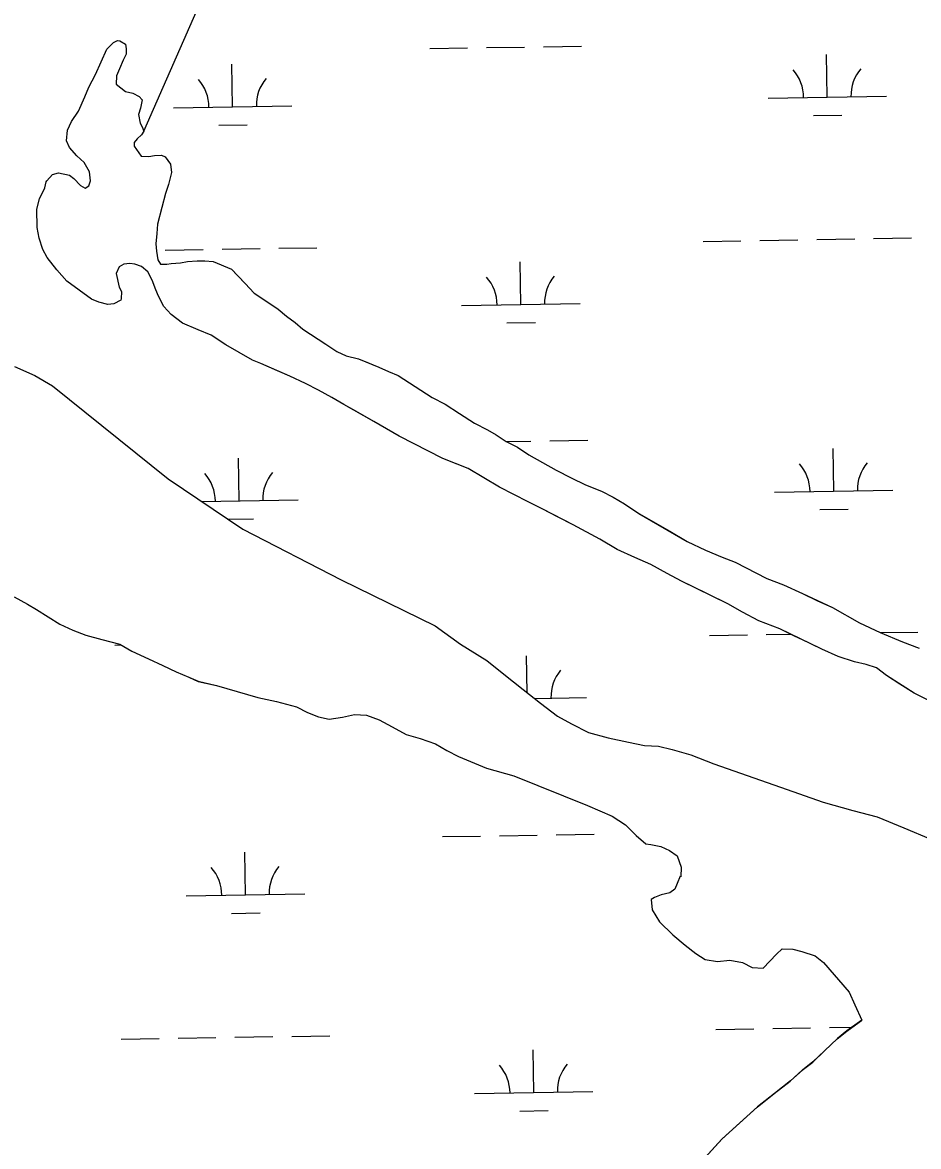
# Model space of a CAD drawing. Extents: x 3855477 to 3893699, y 299188 to 325115.
# Drawn here: x 3882289 to 3883045, y 309696 to 310645 of the extents above; entities that cross this region are included whole.
import ezdxf

# ---------------------------------------------------------------- set-up
doc = ezdxf.new("R2010")
doc.units = 0
doc.layers.add('V-TOPO-SHOR', color=7, linetype='Continuous')
doc.layers.add('V-WETL-SWMP', color=7, linetype='Continuous')

msp = doc.modelspace()

# ---------------------------------------------------------------- linework, layer by layer
at = {"layer": 'V-TOPO-SHOR'}
for points in [[(3882391.28, 310553.58), (3882725.59, 311314.34), (3882937.26, 311964.46), (3883133.8, 312463.39), (3883421.07, 312977.44), (3883451.3, 313053.03), (3883451.3, 313098.39), (3883436.19, 313143.75), (3883421.07, 313173.98), (3883390.83, 313234.46), (3883345.47, 313279.82), (3883269.88, 313279.82), (3883194.28, 313294.94), (3883133.8, 313340.29), (3883118.69, 313355.41)], [(3882977.12, 310109.95), (3882963.51, 310116.08), (3882951.84, 310121.78), (3882939.79, 310127.49), (3882928.12, 310133.19), (3882910.2, 310140.18), (3882896.61, 310147.49), (3882884.18, 310154.38), (3882867.46, 310162.53), (3882854.24, 310169.05), (3882844.91, 310173.53), (3882832.87, 310180.02), (3882819.28, 310187.72), (3882805.65, 310193.46), (3882790.87, 310200.4), (3882776.12, 310208.9), (3882753.59, 310221.07), (3882740.38, 310227.98), (3882727.94, 310234.48), (3882715.5, 310240.59), (3882691.4, 310252.79), (3882678.21, 310260.88), (3882665.02, 310268.57), (3882655.67, 310272.27), (3882643.6, 310277.19), (3882606.67, 310295.9), (3882585.33, 310308.45), (3882570.18, 310316.96), (3882560.09, 310322.63), (3882550, 310328.7), (3882538.73, 310334.79), (3882527.85, 310340.47), (3882514.63, 310346.6), (3882504.12, 310351.1), (3882490.11, 310357.24), (3882483.1, 310360.11), (3882460.58, 310373.07), (3882448.18, 310381.14), (3882437.27, 310385.65), (3882424.04, 310391.38), (3882414.37, 310398.62), (3882408.21, 310405.4), (3882403.67, 310414.11), (3882401.41, 310419.64), (3882398.42, 310427.54), (3882394.62, 310434.67), (3882389.21, 310439.08), (3882383.76, 310441.14), (3882379.45, 310441.61), (3882374.35, 310441.31), (3882370.38, 310439.03), (3882367.92, 310433.19), (3882370.46, 310421.77), (3882372.36, 310418.2), (3882372.25, 310411.93), (3882371.83, 310410.76), (3882365.89, 310407.73), (3882360.78, 310407.04), (3882353.37, 310409.13), (3882347.14, 310411.6), (3882326.23, 310426.88), (3882317.77, 310436.45), (3882309.73, 310446.79), (3882305.93, 310453.53), (3882302.96, 310462.99), (3882301.16, 310472.05), (3882301.05, 310487.74), (3882303.17, 310496.33), (3882307.65, 310505.66), (3882308.92, 310510.74), (3882309.33, 310511.52), (3882314.13, 310516.92), (3882319.25, 310518.4), (3882328.63, 310516.27), (3882332.11, 310513.46), (3882337.89, 310507.47), (3882341.77, 310505.44), (3882344.95, 310507.35), (3882346.2, 310511.64), (3882345.55, 310519.1), (3882340.99, 310527.03), (3882334.81, 310532.63), (3882328.67, 310539.8), (3882326.02, 310545.34), (3882326.97, 310554.35), (3882330.24, 310561.74), (3882336.27, 310570.26), (3882341.59, 310582.32), (3882344.88, 310590.5), (3882350.57, 310601.38), (3882359.98, 310622.79), (3882365.56, 310628.18), (3882369.13, 310630.07), (3882371.08, 310629.65), (3882375.74, 310626.82), (3882376.45, 310622.88), (3882376.37, 310618.57), (3882373.93, 310613.51), (3882370.66, 310606.12), (3882368.2, 310600.28), (3882368.07, 310593.22)], [(3882368.07, 310593.22), (3882375.8, 310586.8), (3882382.05, 310585.52), (3882387.49, 310582.67), (3882389.79, 310579.89), (3882388.49, 310572.85), (3882386.82, 310567.39), (3882388.27, 310560.3), (3882389.78, 310557.14), (3882391.28, 310553.58), (3882389.26, 310550.48), (3882385.67, 310547.01), (3882383.26, 310543.92), (3882383.2, 310540.78), (3882388.94, 310532.44), (3882395.6, 310531.93), (3882400.32, 310533.02), (3882406.21, 310533.3), (3882409.32, 310531.68), (3882413.92, 310525.71), (3882414.58, 310518.64), (3882412.04, 310508.49), (3882409.54, 310500.69), (3882406.59, 310488.97), (3882402.8, 310474.92), (3882402.27, 310467.09), (3882401.33, 310458.47), (3882402, 310452.19), (3882403.04, 310444.71), (3882405.33, 310441.14), (3882410.82, 310441.04), (3882414.36, 310441.76), (3882422.22, 310442.41), (3882428.12, 310443.48), (3882436.37, 310444.11), (3882442.65, 310444), (3882449.7, 310443.48), (3882465.27, 310436.92), (3882470.27, 310431.73), (3882476.82, 310424.94), (3882484.51, 310416.57), (3882494.2, 310410.12), (3882504.67, 310403.26), (3882511.62, 310397.25), (3882518.98, 310392.02), (3882525.54, 310386.41), (3882544.92, 310373.51), (3882554.23, 310367.45), (3882562.01, 310363.78), (3882572.55, 310361.24), (3882581.51, 310357.55), (3882589.69, 310354.26), (3882597.86, 310350.59), (3882606.04, 310347.3), (3882634.73, 310328.74), (3882645.6, 310323.05), (3882657.62, 310314.99), (3882670.42, 310306.91), (3882681.3, 310301.22), (3882688.68, 310297.17), (3882697.2, 310291.52), (3882706.53, 310286.64), (3882716.22, 310280.2), (3882739.13, 310267.23), (3882751.95, 310260.72), (3882764.01, 310255.01), (3882777.64, 310249.66), (3882787.35, 310244.39), (3882797.06, 310238.73), (3882809.07, 310230.66), (3882835.08, 310215.68), (3882849.83, 310207.17), (3882865.39, 310199.83), (3882879.4, 310193.7), (3882890.31, 310189.58), (3882917.12, 310175.76), (3882931.15, 310170.4), (3882947.1, 310163.05), (3882959.15, 310157.35), (3882972.38, 310151.22), (3882995.29, 310138.26), (3883012.79, 310130.1), (3883031.48, 310122.3), (3883045.5, 310116.95)], [(3882282.08, 310354.9), (3882299.35, 310347.24), (3882314.27, 310338.46), (3882411.88, 310259.91), (3882474.73, 310217.39), (3882557.71, 310174.7), (3882637.07, 310135.74), (3882658.64, 310120.27), (3882680.83, 310106.52), (3882695.13, 310095.04), (3882711.52, 310081.98), (3882726.02, 310070.7), (3882740.32, 310059.61), (3882752.19, 310053.01), (3882766.57, 310045.79), (3882783.12, 310041.43), (3882800.27, 310037.64), (3882813.75, 310034.88), (3882825.74, 310034.28), (3882837.1, 310031.56), (3882852.87, 310027.02), (3882872.27, 310019.32), (3882928.58, 309999.74), (3882964.51, 309986.9), (3882989.72, 309979.87), (3883010.13, 309974.67), (3883032.59, 309965.36), (3883055.43, 309955.86)], [(3882281.89, 310160.46), (3882293.19, 310154.07), (3882300.84, 310149.67), (3882310.59, 310143.5), (3882320.54, 310137.32), (3882331.47, 310132.29), (3882342.22, 310127.84), (3882355.89, 310124.31), (3882371.1, 310120.36), (3882381.24, 310114.37), (3882395.24, 310108.12), (3882407.33, 310102.49), (3882418.64, 310097.07), (3882429.2, 310092.62), (3882437.06, 310089), (3882452.66, 310085.43), (3882487.48, 310075.32), (3882503.28, 310071.94), (3882520.02, 310067.38), (3882529.42, 310062.77), (3882538.64, 310059.11), (3882547.69, 310057.02), (3882558.94, 310058.75), (3882569.03, 310060.89), (3882579.27, 310060.32), (3882590.03, 310056.45), (3882600.75, 310050.45), (3882612.63, 310044.24), (3882624.37, 310040.74), (3882637.44, 310036.25), (3882647, 310030.47), (3882656.78, 310025.65), (3882666.95, 310021.21), (3882680.39, 310015.75), (3882703.48, 310009.14), (3882765.68, 309984.04), (3882786.41, 309975.15), (3882797.89, 309967.98), (3882806.81, 309958.92), (3882814.81, 309951.82), (3882819.24, 309951.16), (3882827.72, 309949.46), (3882834.82, 309946.23), (3882841.5, 309941.66), (3882844.62, 309932.13)], [(3883052.56, 310073.29), (3883041.28, 310078.98), (3883029.26, 310086.65), (3883018.02, 310093.91), (3883009.51, 310100.34), (3883000.93, 310103.25), (3882991.16, 310105.38), (3882977.12, 310109.95)], [(3882844.62, 309932.13), (3882844.48, 309924.01), (3882843.9, 309924.41), (3882841.47, 309918.46), (3882839.45, 309913.46), (3882835.33, 309910.45), (3882827.96, 309908.84), (3882822.31, 309906.62), (3882819.56, 309904.73), (3882820.37, 309896.02), (3882826.38, 309885.85), (3882837.59, 309875.01), (3882848.07, 309866.31), (3882857.03, 309859.19), (3882864.87, 309854.21), (3882875.29, 309852.48), (3882885.75, 309853.64), (3882896.54, 309851.51), (3882904.78, 309847.3), (3882913.87, 309846.95), (3882925.29, 309858.73), (3882930.02, 309863.28), (3882938.91, 309862.93), (3882946.61, 309861.05), (3882957.76, 309857.17), (3882965.01, 309851.63), (3882986.41, 309826.68), (3882991.44, 309815.76), (3882997.19, 309802.88)], [(3882864.35, 309686.53), (3882879.14, 309702.51), (3882908.83, 309729.63), (3882923.35, 309740.97), (3882936.69, 309751.56), (3882946.92, 309760.66), (3882955.74, 309767.46), (3882965.58, 309776.95), (3882976.41, 309787.2), (3882984.45, 309793.63), (3882996.94, 309802.7)]]:
    msp.add_lwpolyline(points, dxfattribs=at)
at = {"layer": 'V-WETL-SWMP'}
for p, q in [((3882359.98, 310622.79), (3882365.56, 310628.18)), ((3882365.56, 310628.18), (3882369.13, 310630.07)), ((3882369.13, 310630.07), (3882371.08, 310629.65)), ((3882371.08, 310629.65), (3882375.74, 310626.82)), ((3882350.57, 310601.38), (3882359.98, 310622.79)), ((3882376.37, 310618.57), (3882373.93, 310613.51)), ((3882375.74, 310626.82), (3882376.45, 310622.88)), ((3882376.45, 310622.88), (3882376.37, 310618.57)), ((3882632.52, 310623.16), (3882664.52, 310623.68)), ((3882680.52, 310623.95), (3882712.51, 310624.47)), ((3882728.51, 310624.73), (3882760.51, 310625.25)), ((3882373.93, 310613.51), (3882370.66, 310606.12)), ((3882466.24, 310574.02), (3882465.65, 310610.01)), ((3882968.08, 310582.19), (3882967.49, 310618.19)), ((3882344.88, 310590.5), (3882350.57, 310601.38)), ((3882368.2, 310600.28), (3882368.07, 310593.22)), ((3882370.66, 310606.12), (3882368.2, 310600.28)), ((3882341.59, 310582.32), (3882344.88, 310590.5)), ((3882368.07, 310593.22), (3882375.8, 310586.81)), ((3882336.28, 310570.26), (3882341.59, 310582.32)), ((3882375.8, 310586.81), (3882382.05, 310585.52)), ((3882382.05, 310585.52), (3882387.49, 310582.67)), ((3882387.49, 310582.67), (3882389.8, 310579.88)), ((3882918.09, 310581.38), (3883018.07, 310583.01)), ((3882388.49, 310572.85), (3882386.82, 310567.39)), ((3882389.8, 310579.88), (3882388.49, 310572.85)), ((3882416.25, 310573.2), (3882516.23, 310574.83)), ((3882326.97, 310554.35), (3882330.24, 310561.74)), ((3882330.24, 310561.74), (3882336.28, 310570.26)), ((3882386.82, 310567.39), (3882388.26, 310560.3)), ((3882956.33, 310566.57), (3882980.33, 310566.96)), ((3882326.02, 310545.34), (3882326.97, 310554.35)), ((3882388.26, 310560.3), (3882389.78, 310557.13)), ((3882391.28, 310553.58), (3882389.26, 310550.48)), ((3882389.78, 310557.13), (3882391.28, 310553.58)), ((3882454.49, 310558.39), (3882478.49, 310558.78)), ((3882328.67, 310539.8), (3882326.02, 310545.34)), ((3882383.26, 310543.92), (3882383.2, 310540.78)), ((3882385.67, 310547.01), (3882383.26, 310543.92)), ((3882389.26, 310550.48), (3882385.67, 310547.01)), ((3882334.81, 310532.63), (3882328.67, 310539.8)), ((3882383.2, 310540.78), (3882388.94, 310532.44)), ((3882400.32, 310533.02), (3882406.21, 310533.3)), ((3882406.21, 310533.3), (3882409.32, 310531.68)), ((3882340.99, 310527.03), (3882334.81, 310532.63)), ((3882345.55, 310519.1), (3882340.99, 310527.03)), ((3882388.94, 310532.44), (3882395.6, 310531.93)), ((3882395.6, 310531.93), (3882400.32, 310533.02)), ((3882409.32, 310531.68), (3882413.92, 310525.71)), ((3882413.92, 310525.71), (3882414.58, 310518.64)), ((3882309.33, 310511.52), (3882314.13, 310516.92)), ((3882314.13, 310516.92), (3882319.26, 310518.4)), ((3882319.26, 310518.4), (3882328.63, 310516.27)), ((3882328.63, 310516.27), (3882332.11, 310513.46)), ((3882346.2, 310511.64), (3882345.55, 310519.1)), ((3882414.58, 310518.64), (3882412.04, 310508.49)), ((3882303.17, 310496.33), (3882307.65, 310505.67)), ((3882307.65, 310505.67), (3882308.92, 310510.74)), ((3882308.92, 310510.74), (3882309.33, 310511.52)), ((3882332.11, 310513.46), (3882337.89, 310507.47)), ((3882337.89, 310507.47), (3882341.77, 310505.44)), ((3882341.77, 310505.44), (3882344.95, 310507.35)), ((3882344.95, 310507.35), (3882346.2, 310511.64)), ((3882412.04, 310508.49), (3882409.55, 310500.69)), ((3882301.05, 310487.74), (3882303.17, 310496.33)), ((3882409.55, 310500.69), (3882406.59, 310488.97)), ((3882301.16, 310472.05), (3882301.05, 310487.74)), ((3882406.59, 310488.97), (3882402.8, 310474.92)), ((3882302.96, 310463), (3882301.16, 310472.05)), ((3882402.27, 310467.08), (3882401.33, 310458.47)), ((3882402.8, 310474.92), (3882402.27, 310467.08)), ((3882305.92, 310453.53), (3882302.96, 310463)), ((3882401.33, 310458.47), (3882402, 310452.18)), ((3882863.21, 310460.4), (3882895.2, 310460.92)), ((3882911.2, 310461.18), (3882943.2, 310461.7)), ((3882959.19, 310461.96), (3882991.19, 310462.48)), ((3883007.19, 310462.74), (3883039.18, 310463.27)), ((3882309.73, 310446.79), (3882305.92, 310453.53)), ((3882402, 310452.18), (3882403.04, 310444.71)), ((3882409.36, 310453), (3882441.35, 310453.53)), ((3882457.35, 310453.79), (3882489.35, 310454.31)), ((3882505.35, 310454.57), (3882537.34, 310455.09)), ((3882317.78, 310436.45), (3882309.73, 310446.79)), ((3882370.38, 310439.03), (3882367.92, 310433.19)), ((3882374.35, 310441.31), (3882370.38, 310439.03)), ((3882379.45, 310441.61), (3882374.35, 310441.31)), ((3882383.76, 310441.14), (3882379.45, 310441.61)), ((3882389.21, 310439.08), (3882383.76, 310441.14)), ((3882394.62, 310434.67), (3882389.21, 310439.08)), ((3882403.04, 310444.71), (3882405.33, 310441.14)), ((3882405.33, 310441.14), (3882410.82, 310441.04)), ((3882410.82, 310441.04), (3882414.36, 310441.76)), ((3882414.36, 310441.76), (3882422.22, 310442.4)), ((3882422.22, 310442.4), (3882428.12, 310443.47)), ((3882428.12, 310443.47), (3882436.37, 310444.11)), ((3882436.37, 310444.11), (3882442.65, 310444)), ((3882442.65, 310444), (3882449.7, 310443.48)), ((3882449.7, 310443.48), (3882465.27, 310436.92)), ((3882709.46, 310407.15), (3882708.87, 310443.14)), ((3882326.23, 310426.88), (3882317.78, 310436.45)), ((3882367.92, 310433.19), (3882370.46, 310421.77)), ((3882398.42, 310427.54), (3882394.62, 310434.67)), ((3882465.27, 310436.92), (3882476.82, 310424.94)), ((3882347.14, 310411.6), (3882326.23, 310426.88)), ((3882370.46, 310421.77), (3882372.36, 310418.2)), ((3882401.41, 310419.64), (3882398.42, 310427.54)), ((3882403.67, 310414.11), (3882401.41, 310419.64)), ((3882476.82, 310424.94), (3882484.51, 310416.57)), ((3882353.37, 310409.13), (3882347.14, 310411.6)), ((3882371.83, 310410.76), (3882365.89, 310407.73)), ((3882372.25, 310411.93), (3882371.83, 310410.76)), ((3882372.36, 310418.2), (3882372.25, 310411.93)), ((3882408.22, 310405.39), (3882403.67, 310414.11)), ((3882484.51, 310416.57), (3882504.67, 310403.26)), ((3882360.78, 310407.04), (3882353.37, 310409.13)), ((3882365.89, 310407.73), (3882360.78, 310407.04)), ((3882414.37, 310398.62), (3882408.22, 310405.39)), ((3882504.67, 310403.26), (3882511.62, 310397.25)), ((3882659.47, 310406.33), (3882759.45, 310407.96)), ((3882424.04, 310391.38), (3882414.37, 310398.62)), ((3882437.28, 310385.65), (3882424.04, 310391.38)), ((3882511.62, 310397.25), (3882518.98, 310392.02)), ((3882518.98, 310392.02), (3882525.55, 310386.41)), ((3882697.71, 310391.52), (3882721.71, 310391.91)), ((3882448.18, 310381.14), (3882437.28, 310385.65)), ((3882525.55, 310386.41), (3882544.93, 310373.51)), ((3882460.58, 310373.07), (3882448.18, 310381.14)), ((3882483.1, 310360.11), (3882460.58, 310373.07)), ((3882544.93, 310373.51), (3882554.23, 310367.45)), ((3882554.23, 310367.45), (3882562.01, 310363.78)), ((3882562.01, 310363.78), (3882572.55, 310361.24)), ((3882282.08, 310354.9), (3882299.35, 310347.24)), ((3882490.11, 310357.24), (3882483.1, 310360.11)), ((3882514.63, 310346.6), (3882490.11, 310357.24)), ((3882572.55, 310361.24), (3882589.69, 310354.26)), ((3882589.69, 310354.26), (3882597.86, 310350.58)), ((3882299.35, 310347.24), (3882314.27, 310338.46)), ((3882527.85, 310340.47), (3882514.63, 310346.6)), ((3882597.86, 310350.58), (3882606.03, 310347.3)), ((3882606.03, 310347.3), (3882634.72, 310328.74)), ((3882314.27, 310338.46), (3882411.88, 310259.91)), ((3882538.73, 310334.79), (3882527.85, 310340.47)), ((3882550, 310328.7), (3882538.73, 310334.79)), ((3882560.09, 310322.63), (3882550, 310328.7)), ((3882634.72, 310328.74), (3882645.6, 310323.05)), ((3882585.33, 310308.45), (3882560.09, 310322.63)), ((3882645.6, 310323.05), (3882657.62, 310314.99)), ((3882657.62, 310314.99), (3882670.42, 310306.91)), ((3882606.67, 310295.9), (3882585.33, 310308.45)), ((3882670.42, 310306.91), (3882681.3, 310301.22)), ((3882643.6, 310277.19), (3882606.67, 310295.9)), ((3882681.3, 310301.22), (3882688.68, 310297.17)), ((3882688.68, 310297.17), (3882697.2, 310291.52)), ((3882697.2, 310291.52), (3882706.53, 310286.64)), ((3882697.24, 310291.5), (3882717.93, 310291.84)), ((3882706.53, 310286.64), (3882716.22, 310280.19)), ((3882733.93, 310292.1), (3882765.93, 310292.62)), ((3882471.66, 310241.39), (3882471.07, 310277.38)), ((3882665.02, 310268.57), (3882643.6, 310277.19)), ((3882716.22, 310280.19), (3882739.13, 310267.23)), ((3882973.5, 310249.56), (3882972.91, 310285.56)), ((3882678.21, 310260.88), (3882665.02, 310268.57)), ((3882411.88, 310259.91), (3882474.74, 310217.39)), ((3882691.4, 310252.79), (3882678.21, 310260.88)), ((3882739.13, 310267.23), (3882751.95, 310260.72)), ((3882751.95, 310260.72), (3882764.01, 310255.01)), ((3882715.5, 310240.59), (3882691.4, 310252.79)), ((3882764.01, 310255.01), (3882777.64, 310249.66)), ((3882777.64, 310249.66), (3882787.35, 310244.39)), ((3882923.51, 310248.75), (3883023.49, 310250.38)), ((3882440.02, 310240.87), (3882521.65, 310242.2)), ((3882727.94, 310234.48), (3882715.5, 310240.59)), ((3882787.35, 310244.39), (3882797.06, 310238.72)), ((3882753.59, 310221.07), (3882727.94, 310234.48)), ((3882797.06, 310238.72), (3882809.07, 310230.66)), ((3882809.07, 310230.66), (3882849.83, 310207.17)), ((3882961.75, 310233.94), (3882985.75, 310234.33)), ((3882462.3, 310225.8), (3882483.91, 310226.15)), ((3882776.12, 310208.9), (3882753.59, 310221.07)), ((3882474.74, 310217.39), (3882557.71, 310174.69)), ((3882790.87, 310200.39), (3882776.12, 310208.9)), ((3882849.83, 310207.17), (3882865.39, 310199.83)), ((3882805.65, 310193.46), (3882790.87, 310200.39)), ((3882819.28, 310187.72), (3882805.65, 310193.46)), ((3882865.39, 310199.83), (3882879.4, 310193.7)), ((3882879.4, 310193.7), (3882890.31, 310189.58)), ((3882832.87, 310180.02), (3882819.28, 310187.72)), ((3882890.31, 310189.58), (3882917.12, 310175.76)), ((3882557.71, 310174.69), (3882637.07, 310135.74)), ((3882844.91, 310173.53), (3882832.87, 310180.02)), ((3882884.18, 310154.38), (3882844.91, 310173.53)), ((3882917.12, 310175.76), (3882931.15, 310170.4)), ((3882931.15, 310170.4), (3882947.1, 310163.05)), ((3882947.1, 310163.05), (3882972.38, 310151.22)), ((3882896.61, 310147.49), (3882884.18, 310154.38)), ((3882910.2, 310140.19), (3882896.61, 310147.49)), ((3882972.38, 310151.22), (3882995.29, 310138.26)), ((3882637.07, 310135.74), (3882658.64, 310120.27)), ((3882928.12, 310133.19), (3882910.2, 310140.19)), ((3882995.29, 310138.26), (3883012.79, 310130.09)), ((3882868.62, 310127.77), (3882900.62, 310128.29)), ((3882916.62, 310128.55), (3882937.03, 310128.88)), ((3882963.51, 310116.08), (3882928.12, 310133.19)), ((3883012.74, 310130.12), (3883044.6, 310130.63)), ((3883012.79, 310130.09), (3883031.48, 310122.3)), ((3882366.79, 310119.59), (3882372.25, 310119.68)), ((3882658.64, 310120.27), (3882680.83, 310106.52)), ((3882977.12, 310109.95), (3882963.51, 310116.08)), ((3883031.48, 310122.3), (3883045.5, 310116.95)), ((3882680.83, 310106.52), (3882695.13, 310095.04)), ((3882714.8, 310079.43), (3882714.29, 310110.51)), ((3882991.16, 310105.38), (3882977.12, 310109.95)), ((3883000.93, 310103.24), (3882991.16, 310105.38)), ((3883009.51, 310100.34), (3883000.93, 310103.24)), ((3883018.02, 310093.91), (3883009.51, 310100.34)), ((3882695.13, 310095.04), (3882711.52, 310081.98)), ((3883041.28, 310078.98), (3883018.02, 310093.91)), ((3882711.52, 310081.98), (3882726.02, 310070.7)), ((3883052.56, 310073.28), (3883041.28, 310078.98)), ((3882720.99, 310074.61), (3882764.87, 310075.33)), ((3882726.02, 310070.7), (3882740.32, 310059.61)), ((3882740.32, 310059.61), (3882752.2, 310053.01)), ((3882752.2, 310053.01), (3882766.57, 310045.79)), ((3882766.57, 310045.79), (3882783.12, 310041.43)), ((3882783.12, 310041.43), (3882800.27, 310037.64)), ((3882800.27, 310037.64), (3882813.76, 310034.88)), ((3882813.76, 310034.88), (3882825.74, 310034.28)), ((3882825.74, 310034.28), (3882837.1, 310031.56)), ((3882837.1, 310031.56), (3882852.87, 310027.02)), ((3882852.87, 310027.02), (3882872.27, 310019.32)), ((3882872.27, 310019.32), (3882928.58, 309999.73)), ((3882928.58, 309999.73), (3882964.51, 309986.9)), ((3882964.51, 309986.9), (3882989.72, 309979.87)), ((3882989.72, 309979.87), (3883010.13, 309974.67)), ((3883010.13, 309974.67), (3883032.59, 309965.36)), ((3883032.59, 309965.36), (3883055.43, 309955.86)), ((3882643.36, 309957.9), (3882675.36, 309958.42)), ((3882691.36, 309958.68), (3882723.35, 309959.2)), ((3882739.35, 309959.46), (3882771.35, 309959.98)), ((3882477.08, 309908.75), (3882476.49, 309944.75)), ((3882427.09, 309907.94), (3882527.07, 309909.57)), ((3882465.33, 309893.13), (3882489.33, 309893.52)), ((3882874.05, 309795.13), (3882906.04, 309795.65)), ((3882922.04, 309795.92), (3882954.04, 309796.44)), ((3882970.03, 309796.7), (3882989.1, 309797.01)), ((3882372.21, 309786.96), (3882404.2, 309787.48)), ((3882420.2, 309787.74), (3882452.19, 309788.26)), ((3882468.19, 309788.52), (3882500.19, 309789.04)), ((3882516.19, 309789.3), (3882548.18, 309789.82)), ((3882720.3, 309741.88), (3882719.72, 309777.87)), ((3882670.31, 309741.07), (3882770.3, 309742.69)), ((3882708.55, 309726.26), (3882732.55, 309726.65))]:
    msp.add_line(p, q, dxfattribs=at)
for points in [[(3882281.89, 310160.46), (3882293.19, 310154.06), (3882300.84, 310149.67), (3882310.6, 310143.5), (3882320.54, 310137.32), (3882331.47, 310132.29), (3882342.22, 310127.84), (3882355.89, 310124.31), (3882371.1, 310120.36), (3882381.24, 310114.37), (3882395.25, 310108.12), (3882407.33, 310102.49), (3882418.64, 310097.06), (3882429.2, 310092.62), (3882437.06, 310088.99), (3882452.66, 310085.42), (3882487.48, 310075.32), (3882503.28, 310071.94), (3882520.02, 310067.38), (3882529.42, 310062.76), (3882538.64, 310059.12), (3882547.69, 310057.02), (3882558.94, 310058.75), (3882569.03, 310060.89), (3882579.27, 310060.32), (3882590.03, 310056.45), (3882600.75, 310050.45), (3882612.63, 310044.24), (3882624.37, 310040.74), (3882637.44, 310036.25), (3882647, 310030.47), (3882656.78, 310025.65), (3882666.95, 310021.21), (3882680.39, 310015.75), (3882703.48, 310009.14), (3882765.69, 309984.04), (3882786.41, 309975.15), (3882797.89, 309967.98), (3882806.81, 309958.92), (3882814.81, 309951.82), (3882819.24, 309951.16), (3882827.72, 309949.46), (3882834.82, 309946.23), (3882841.51, 309941.66), (3882844.62, 309932.13)], [(3882844.62, 309932.13), (3882844.47, 309924.01), (3882843.9, 309924.41), (3882841.47, 309918.46), (3882839.45, 309913.46), (3882835.33, 309910.44), (3882827.96, 309908.84), (3882822.31, 309906.62), (3882819.56, 309904.73), (3882820.37, 309896.02), (3882826.38, 309885.85), (3882837.59, 309875.01), (3882848.07, 309866.31), (3882857.03, 309859.19), (3882864.87, 309854.21), (3882875.29, 309852.48), (3882885.75, 309853.64), (3882896.54, 309851.51), (3882904.78, 309847.3), (3882913.87, 309846.94), (3882925.3, 309858.73), (3882930.02, 309863.28), (3882938.91, 309862.93), (3882946.61, 309861.05), (3882957.76, 309857.17), (3882965.01, 309851.63), (3882986.41, 309826.68), (3882991.44, 309815.76), (3882997.19, 309802.88), (3882984.7, 309793.81), (3882976.65, 309787.38), (3882965.83, 309777.13), (3882955.98, 309767.64), (3882947.16, 309760.84), (3882936.94, 309751.74), (3882923.6, 309741.15), (3882909.08, 309729.81), (3882879.39, 309702.69), (3882864.59, 309686.71)]]:
    msp.add_lwpolyline(points, dxfattribs=at)
for centre, start, end in [((3882912.84, 310581.77), 0.16154, 41.7052), ((3883023.31, 310583.57), 140.16154, 181.7052), ((3882411, 310573.59), 0.16154, 41.7052), ((3882521.47, 310575.39), 140.16154, 181.7052), ((3882654.22, 310406.72), 0.16154, 41.7052), ((3882764.69, 310408.52), 140.16154, 181.7052), ((3882918.26, 310249.14), 0.16154, 41.7052), ((3883028.73, 310250.94), 140.16154, 181.7052), ((3882416.41, 310240.96), 0.16154, 41.7052), ((3882526.89, 310242.76), 140.16154, 181.7052), ((3882770.11, 310075.89), 140.16154, 181.7052), ((3882421.84, 309908.33), 0.16154, 41.7052), ((3882532.31, 309910.13), 140.16154, 181.7052), ((3882665.06, 309741.45), 0.16154, 41.7052), ((3882775.53, 309743.25), 140.16154, 181.7052)]:
    msp.add_arc(centre, 35.25, start, end, dxfattribs=at)

doc.saveas('drawing.dxf')
